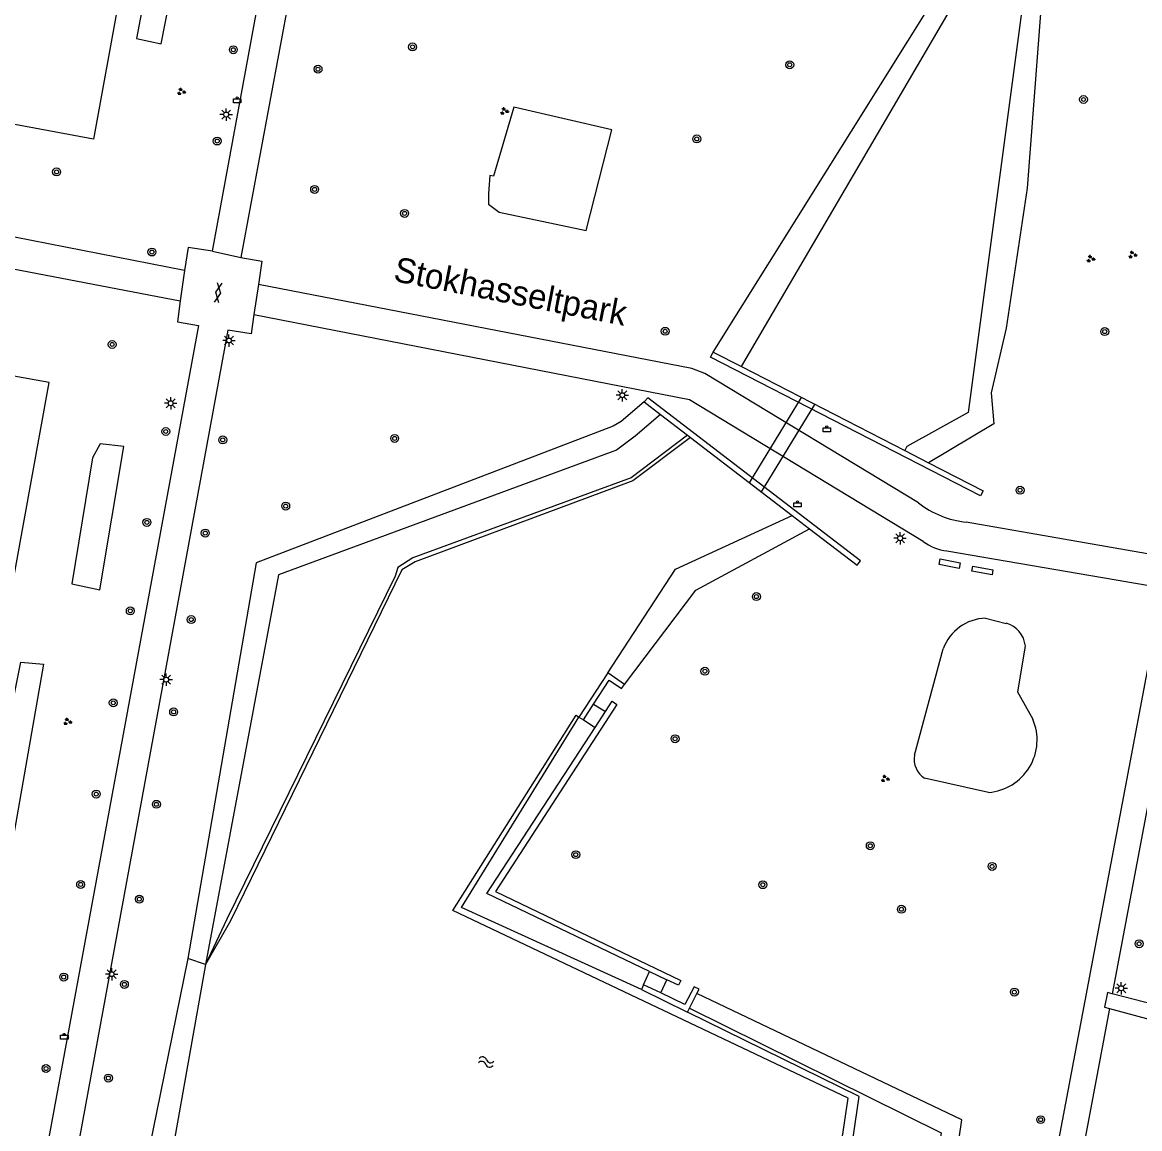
# Model space of a CAD drawing. Extents: x 132999 to 136000, y 398499 to 400501.
# Drawn here: x 133561.9 to 133674.5, y 399909.4 to 400021 of the extents above; entities that cross this region are included whole.
import ezdxf

# ---------------------------------------------------------------- set-up
doc = ezdxf.new("R2010")
doc.units = 0
for name, color, linetype in [('gg-afsc-muur', 7, 'Continuous'), ('gg-anno-openbare ruimte label', 7, 'Continuous'), ('gg-bbg-hoofdgebouw', 7, 'Continuous'), ('gg-knt-BGT kruinlijn', 7, 'Continuous'), ('gg-knt-bovenkant onderkant talud', 7, 'Continuous'), ('gg-knt-onverhard', 7, 'Continuous'), ('gg-knt-trap', 7, 'Continuous'), ('gg-knt-verharding', 7, 'Continuous'), ('gg-kntw-bovenkant insteek waterloop', 7, 'Continuous'), ('gg-kntw-waterlijn', 7, 'Continuous'), ('gg-kwrk-duiker nz buis', 7, 'Continuous'), ('gt-grn-groengrens', 7, 'Continuous'), ('gt-grn-weggrens', 7, 'Continuous'), ('gt-symb-afvalbak', 7, 'Continuous'), ('gt-symb-boom', 7, 'Continuous'), ('gt-symb-gesloten verharding', 7, 'Continuous'), ('gt-symb-groenvak', 7, 'Continuous'), ('gt-symb-lichtmast', 7, 'Continuous'), ('gt-symb-watersymbool', 7, 'Continuous')]:
    doc.layers.add(name, color=color, linetype=linetype)

# ---------------------------------------------------------------- blocks, each defined once
blk = doc.blocks.new('gt0-BOOM')
at = {"layer": 'gt-symb-boom'}
for radius in [0.4, 0.2]:
    blk.add_circle((0, 0), radius, dxfattribs=at)
blk = doc.blocks.new('gt0-LMAST')
at = {"layer": 'gt-symb-lichtmast'}
for p, q in [((-0.18, 0.17), (-0.45, 0.44)), ((-0.01, 0.25), (-0.01, 0.62)), ((0.17, 0.17), (0.44, 0.44)), ((-0.26, 0), (-0.63, 0)), ((-0.18, -0.18), (-0.45, -0.45)), ((-0.01, -0.25), (-0.01, -0.63)), ((0.44, -0.45), (0.17, -0.18)), ((0.24, 0), (0.62, 0))]:
    blk.add_line(p, q, dxfattribs=at)
blk.add_circle((-0.01, 0), 0.25, dxfattribs=at)
blk = doc.blocks.new('gt0-ABAK')
at = {"layer": 'gt-symb-afvalbak'}
blk.add_lwpolyline([(0.38, -0.5), (-0.37, -0.5), (-0.37, -0.1), (0.38, -0.1)], close=True, dxfattribs=at)
blk.add_circle((0, 0), 0.1, dxfattribs=at)
blk = doc.blocks.new('gt0-GRVAK')
at = {"layer": 'gt-symb-groenvak'}
for p, q in [((-0.11, 0.19), (-0.23, 0.24)), ((-0.18, 0.15), (0.09, 0.15)), ((-0.09, 0.21), (-0.16, 0.32)), ((-0.05, 0.21), (-0.05, 0.39)), ((0, 0.21), (0.06, 0.32)), ((0.01, 0.19), (0.13, 0.24)), ((0.26, -0.05), (0.2, 0.06)), ((0.3, -0.05), (0.3, 0.13)), ((0.35, -0.05), (0.41, 0.06)), ((-0.24, -0.23), (-0.36, -0.18)), ((-0.32, -0.26), (-0.05, -0.26)), ((-0.23, -0.21), (-0.29, -0.09)), ((-0.18, -0.2), (-0.18, -0.02)), ((-0.14, -0.21), (-0.07, -0.09)), ((-0.12, -0.23), (0, -0.18)), ((0.24, -0.07), (0.12, -0.02)), ((0.17, -0.11), (0.44, -0.11)), ((0.37, -0.07), (0.49, -0.02))]:
    blk.add_line(p, q, dxfattribs=at)
blk = doc.blocks.new('gt0-GESVH1')
at = {"layer": 'gt-symb-gesloten verharding'}
for p, q in [((-0.99, -0.26), (0.01, 0.24)), ((0.01, -0.26), (-0.99, 0.24)), ((0.01, 0.24), (1.01, -0.26)), ((1.01, 0.24), (0.01, -0.26))]:
    blk.add_line(p, q, dxfattribs=at)
blk = doc.blocks.new('gt0-WA')
at = {"layer": 'gt-symb-watersymbool'}
for centre, start, end in [((-0.32, 0.02), 28.0725, 151.9275), ((0.43, 0.42), 208.0725, 331.9275), ((-0.32, -0.43), 28.0725, 151.9275), ((0.43, -0.03), 208.0725, 331.9275)]:
    blk.add_arc(centre, 0.425, start, end, dxfattribs=at)

msp = doc.modelspace()

# ---------------------------------------------------------------- linework, layer by layer
at = {"layer": 'gg-afsc-muur'}
for p, q in [((133631.53, 399987.73), (133634.37, 399986.27)), ((133634.37, 399986.27), (133650.85, 399977.78)), ((133624.57, 399982.69), (133626.21, 399981.43)), ((133626.21, 399981.43), (133628.92, 399979.35)), ((133628.92, 399979.35), (133629.22, 399979.12)), ((133629.22, 399979.12), (133639.5, 399971.23)), ((133650.85, 399977.78), (133653.25, 399976.55)), ((133639.5, 399971.23), (133641.25, 399969.88)), ((133620.91, 399955.36), (133617.99, 399950.9)), ((133622.57, 399954.17), (133620.91, 399955.36)), ((133618.44, 399950.62), (133619.46, 399952.2)), ((133617.99, 399950.9), (133618.44, 399950.62)), ((133619.62, 399949.85), (133620.65, 399951.44)), ((133625.1, 399925.23), (133626.85, 399924.39)), ((133624.51, 399923.87), (133624.29, 399923.39)), ((133626.25, 399923.08), (133624.51, 399923.87)), ((133624.29, 399923.39), (133628.94, 399921.13)), ((133629.13, 399921.52), (133629.88, 399923)), ((133628.94, 399921.13), (133629.13, 399921.52))]:
    msp.add_line(p, q, dxfattribs=at)
for points in [[(133653.25, 399976.55), (133658.74, 399973.72), (133658.49, 399973.23), (133631.26, 399987.22), (133631.53, 399987.73)], [(133641.25, 399969.88), (133646.03, 399966.21), (133646.38, 399966.66), (133624.93, 399983.11), (133624.57, 399982.69)], [(133656.33, 399965.9), (133654.31, 399966.29), (133654.42, 399966.85), (133656.43, 399966.46), (133656.33, 399965.9)], [(133659.74, 399965.76), (133659.65, 399965.24), (133657.62, 399965.62), (133657.72, 399966.13), (133659.74, 399965.76)], [(133619.46, 399952.2), (133621.02, 399954.63), (133622.29, 399953.77), (133622.57, 399954.17)], [(133620.65, 399951.44), (133621.35, 399952.51), (133621.81, 399952.16), (133609.57, 399933.28), (133628.26, 399924.3), (133628.02, 399923.83), (133626.85, 399924.39)], [(133625.1, 399925.23), (133608.68, 399933.1), (133619.62, 399949.85)], [(133629.88, 399923), (133630.1, 399923.44), (133629.62, 399923.68), (133628.68, 399921.9), (133626.25, 399923.08)]]:
    msp.add_lwpolyline(points, dxfattribs=at)
at = {"layer": 'gg-bbg-hoofdgebouw'}
for points in [[(133579.33, 400065.78), (133569.03, 400009.21), (133557.64, 400011.32)], [(133540.04, 399912.01), (133551.02, 399910.02), (133564.57, 399984.64), (133553.68, 399986.62)]]:
    msp.add_lwpolyline(points, dxfattribs=at)
at = {"layer": 'gg-knt-BGT kruinlijn'}
for points in [[(133624.57, 399982.69), (133622.25, 399980.73), (133621.45, 399980.24), (133585.43, 399966.47), (133578.53, 399926.53)], [(133570.78, 399879.27), (133650.32, 399866.97), (133656.6, 399910.26), (133629.88, 399923)]]:
    msp.add_lwpolyline(points, dxfattribs=at)
at = {"layer": 'gg-knt-bovenkant onderkant talud'}
for points in [[(133626.21, 399981.43), (133623.67, 399979.24), (133621.76, 399977.84), (133587.7, 399965.26), (133580.32, 399925.91)], [(133629.13, 399921.52), (133654.52, 399908.95), (133648.7, 399868.92), (133574.25, 399881.03), (133573.87, 399881.34)]]:
    msp.add_lwpolyline(points, dxfattribs=at)
at = {"layer": 'gg-knt-onverhard'}
for p, q in [((133679.39, 399963.54), (133671.76, 399922.98)), ((133659, 399960.86), (133661.06, 399960.35)), ((133651.83, 399947.05), (133654.72, 399957.78)), ((133659.3, 399943.29), (133652.85, 399944.72))]:
    msp.add_line(p, q, dxfattribs=at)
for points in [[(133687.32, 400019.92), (133677.43, 399967), (133657.05, 399970.56)], [(133608.88, 400003.73), (133608.87, 400002.65), (133609.93, 400001.84), (133618.73, 400000), (133621.31, 400010.16), (133611.42, 400012.44), (133609.36, 400005.47), (133609.01, 400005.54), (133608.88, 400003.73)], [(133652.23, 399972.51), (133630.68, 399985.57), (133629.36, 399986.07), (133585.67, 399994.54)], [(133585.21, 399991.51), (133629.14, 399982.95), (133652.7, 399968.63)], [(133655.1, 399967.67), (133676.87, 399963.95), (133658.06, 399864.21), (133570.5, 399878.87)], [(133663, 399958.06), (133662.21, 399953.45), (133663.75, 399950.68)], [(133671.48, 399921.49), (133658.71, 399853.5), (133658.46, 399850.01)]]:
    msp.add_lwpolyline(points, dxfattribs=at)
for centre, radius, start, end in [((133658.03, 399979.94), 9.43, 232.0134, 264.0236), ((133655.69, 399972.63), 5, 233.215, 263.2069), ((133659.13, 399956.18), 4.69, 91.5735, 160.0118), ((133660.37, 399957.8), 2.65, 5.6407, 74.888), ((133658.87, 399948.59), 5.32, 274.6968, 23.1935), ((133654.05, 399946.63), 2.26, 169.3477, 237.8467)]:
    msp.add_arc(centre, radius, start, end, dxfattribs=at)
at = {"layer": 'gg-knt-trap'}
for p, q in [((133619.46, 399952.2), (133620.65, 399951.44)), ((133618.44, 399950.62), (133619.62, 399949.85)), ((133624.51, 399923.87), (133625.1, 399925.23)), ((133626.25, 399923.08), (133626.85, 399924.39))]:
    msp.add_line(p, q, dxfattribs=at)
at = {"layer": 'gg-knt-verharding'}
for p, q in [((133581.03, 399997.92), (133593.02, 400063.23)), ((133592.55, 400043.92), (133583.9, 399997.26)), ((133578.2, 399995.97), (133554.45, 400000.59)), ((133553.88, 399997.47), (133577.78, 399992.91)), ((133585.67, 399994.54), (133585.21, 399991.51))]:
    msp.add_line(p, q, dxfattribs=at)
for points in [[(133581.03, 399997.92), (133578.57, 399998.29), (133578.2, 399995.97)], [(133583.9, 399997.26), (133586.02, 399996.9), (133585.67, 399994.54)], [(133577.78, 399992.91), (133577.51, 399990.78), (133579.62, 399990.41), (133562.77, 399898.99)], [(133585.21, 399991.51), (133584.93, 399989.58), (133582.57, 399989.93), (133565.76, 399898.37)], [(133685.42, 399922.82), (133682.43, 399923.76), (133681.41, 399920.47), (133671.76, 399922.98)], [(133671.76, 399922.98), (133671.29, 399923.11), (133671, 399921.62), (133671.48, 399921.49)], [(133671.48, 399921.49), (133680.93, 399918.92), (133680.62, 399917.93), (133682.29, 399917.4), (133682, 399916.5), (133686.63, 399915.04), (133688.74, 399921.78), (133687.7, 399922.11)]]:
    msp.add_lwpolyline(points, dxfattribs=at)
at = {"layer": 'gg-kntw-bovenkant insteek waterloop'}
for p, q in [((133631.53, 399987.73), (133656.89, 400028.3)), ((133578.53, 399926.53), (133574.61, 399907.19)), ((133580.32, 399925.91), (133578.53, 399926.53))]:
    msp.add_line(p, q, dxfattribs=at)
for points in [[(133642.09, 400099.15), (133680.69, 400091.3), (133674.97, 400065.2), (133673.72, 400061.89), (133672.28, 400058.85), (133670.77, 400055.9), (133669.41, 400052.9), (133668.89, 400050.02), (133664.58, 400022.34), (133663.18, 400004.27), (133661.07, 399990.14), (133659.55, 399983.6), (133659.82, 399980.49), (133653.25, 399976.55)], [(133628.92, 399979.35), (133623.24, 399975.02), (133601.22, 399966.96), (133599.71, 399965.98), (133599.45, 399965.1), (133582.47, 399930.49), (133580.32, 399925.91)], [(133622.57, 399954.17), (133629.78, 399963.69), (133641.25, 399969.88)], [(133624.29, 399923.39), (133606.15, 399931.68), (133617.99, 399950.9)], [(133573.87, 399881.34), (133640.55, 399873.79), (133646.23, 399912.62), (133628.94, 399921.13)]]:
    msp.add_lwpolyline(points, dxfattribs=at)
at = {"layer": 'gg-kntw-waterlijn'}
msp.add_line((133634.37, 399986.27), (133658.09, 400026.84), dxfattribs=at)
for points in [[(133641.55, 400096.29), (133676.9, 400088.84), (133672.88, 400069.02), (133671.75, 400064.33), (133666.72, 400052.53), (133666.39, 400050.29), (133657.23, 399981.64), (133651.06, 399978.18), (133650.85, 399977.78)], [(133629.22, 399979.12), (133623.43, 399974.72), (133601.47, 399966.57), (133600.13, 399965.75), (133582.84, 399930.34), (133580.32, 399925.91)], [(133620.91, 399955.36), (133627.73, 399965.83), (133639.5, 399971.23)], [(133573.1, 399882.08), (133639.59, 399875.15), (133645.12, 399912.45), (133605.27, 399931.37), (133617.71, 399951.09), (133617.99, 399950.9)], [(133580.32, 399925.91), (133577.03, 399907.35), (133576.02, 399902.35)]]:
    msp.add_lwpolyline(points, dxfattribs=at)
at = {"layer": 'gg-kwrk-duiker nz buis'}
for p, q in [((133635.19, 399974.54), (133640.44, 399983.14)), ((133636.39, 399973.62), (133641.78, 399982.45))]:
    msp.add_line(p, q, dxfattribs=at)
at = {"layer": 'gt-grn-groengrens'}
for points in [[(133579.21, 400035.94), (133576.63, 400036.59), (133573.38, 400019.37), (133575.85, 400018.82), (133579.21, 400035.94)], [(133566.85, 399964.33), (133569.66, 399963.74), (133572.07, 399978.21), (133569.69, 399978.47), (133568.92, 399977.06), (133566.85, 399964.33)], [(133560.96, 399938.91), (133558.27, 399939.39), (133561.7, 399956.45), (133563.97, 399956.23), (133560.96, 399938.91)]]:
    msp.add_lwpolyline(points, dxfattribs=at)
at = {"layer": 'gt-grn-weggrens'}
for p, q in [((133581.03, 399997.92), (133583.9, 399997.26)), ((133578.2, 399995.97), (133577.78, 399992.91))]:
    msp.add_line(p, q, dxfattribs=at)

# ---------------------------------------------------------------- block references
at = {"layer": 'gt-symb-afvalbak'}
for p in [(133583.52, 400013.38), (133642.97, 399980.18), (133640.03, 399972.62), (133566.08, 399918.88)]:
    msp.add_blockref('gt0-ABAK', p, dxfattribs=at)
at = {"layer": 'gt-symb-boom'}
for p in [(133583.13, 400018.23), (133601.2, 400018.52), (133639.24, 400016.71), (133591.67, 400016.27), (133668.87, 400013.21), (133581.5, 400009.02), (133629.87, 400009.23), (133565.3, 400005.9), (133591.33, 400004.14), (133600.4, 400001.72), (133574.92, 399997.82), (133626.68, 399989.82), (133671.01, 399989.79), (133570.91, 399988.49), (133576.32, 399979.71), (133582.06, 399978.86), (133599.4, 399979.01), (133662.47, 399973.78), (133588.41, 399972.18), (133574.41, 399970.54), (133580.3, 399969.46), (133635.88, 399963.05), (133572.74, 399961.61), (133578.88, 399960.73), (133630.69, 399955.52), (133571.02, 399952.33), (133577.11, 399951.41), (133627.68, 399948.71), (133569.3, 399943.12), (133575.37, 399942.09), (133647.37, 399937.91), (133617.67, 399937.01), (133659.65, 399935.82), (133567.73, 399934), (133636.53, 399933.98), (133573.65, 399932.52), (133650.51, 399931.5), (133674.48, 399928.02), (133566.02, 399924.66), (133572.14, 399923.92), (133661.9, 399923.14), (133564.24, 399915.43), (133570.53, 399914.47), (133664.55, 399910.27)]:
    msp.add_blockref('gt0-BOOM', p, dxfattribs=at)
at = {"layer": 'gt-symb-gesloten verharding', "rotation": -99.44347491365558}
msp.add_blockref('gt0-GESVH1', (133581.61, 399993.73), dxfattribs=at)
at = {"layer": 'gt-symb-groenvak'}
for p in [(133577.87, 400014), (133610.45, 400012.03), (133673.81, 399997.54), (133669.58, 399997.13), (133566.4, 399950.43), (133648.85, 399944.68)]:
    msp.add_blockref('gt0-GRVAK', p, dxfattribs=at)
at = {"layer": 'gt-symb-lichtmast'}
for p in [(133582.41, 400011.69), (133582.7, 399988.89), (133622.37, 399983.37), (133576.82, 399982.56), (133650.38, 399968.94), (133576.36, 399954.67), (133570.87, 399924.95), (133672.69, 399923.53)]:
    msp.add_blockref('gt0-LMAST', p, dxfattribs=at)
at = {"layer": 'gt-symb-watersymbool', "rotation": -9.905079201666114}
msp.add_blockref('gt0-WA', (133608.57, 399916.1), dxfattribs=at)

# ---------------------------------------------------------------- texts
at = {"layer": 'gg-anno-openbare ruimte label'}
msp.add_text('Stokhasseltpark', height=2.5, rotation=349, dxfattribs=at).set_placement((133599.18, 399994.91))

doc.saveas('drawing.dxf')
